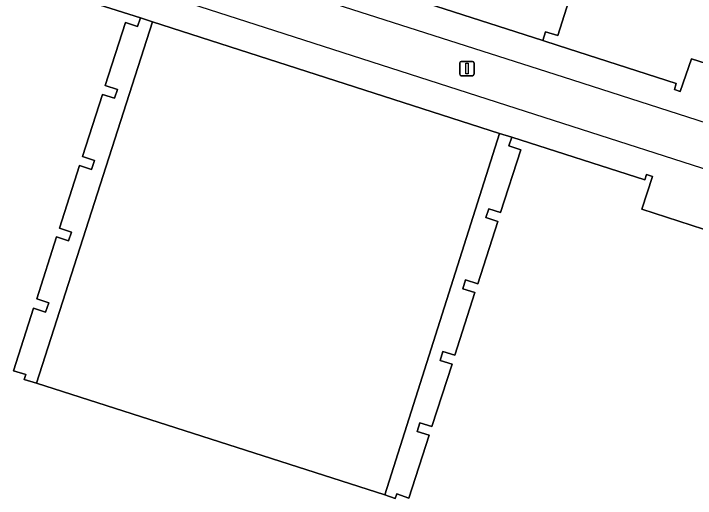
# Model space of a CAD drawing. Extents: x 160675 to 161153, y 383241 to 383714.
# Drawn here: x 160829.98 to 160877.73, y 383302.81 to 383336.78 of the extents above; entities that cross this region are included whole.
import ezdxf

# ---------------------------------------------------------------- set-up
doc = ezdxf.new("R2010")
doc.units = 0
for name, color, linetype in [('IMGEO_Erf', 7, 'Continuous'), ('IMGEO_Lichtmast', 7, 'Continuous'), ('IMGEO_Lijnafwatering', 7, 'Continuous'), ('IMGEO_Muur', 7, 'Continuous'), ('IMGEO_Pand', 7, 'Continuous'), ('IMGEO_Voetpad_open', 7, 'Continuous')]:
    doc.layers.add(name, color=color, linetype=linetype)

msp = doc.modelspace()

# ---------------------------------------------------------------- linework, layer by layer
at = {"layer": 'IMGEO_Erf'}
msp.add_lwpolyline([(160842.086, 383342.926), (160867.043, 383334.896), (160867.238, 383335.515), (160868.087, 383335.247), (160869.485, 383339.629)], dxfattribs=at)
for points in [[(160839.699, 383336.207), (160838.871, 383336.492), (160838.66, 383335.873), (160837.818, 383336.16), (160836.403, 383331.742), (160837.251, 383331.472), (160837.054, 383330.853), (160836.206, 383331.124), (160834.801, 383326.764), (160835.646, 383326.485), (160835.44, 383325.862), (160834.595, 383326.141), (160833.194, 383321.756), (160834.039, 383321.476), (160833.834, 383320.857), (160832.989, 383321.138), (160831.6, 383316.788), (160832.443, 383316.505), (160832.226, 383315.856), (160831.382, 383316.14), (160829.983, 383311.755), (160830.832, 383311.487), (160830.725, 383311.151), (160831.574, 383310.879)], [(160864.023, 383328.38), (160839.699, 383336.207), (160831.574, 383310.879), (160855.972, 383303.05)], [(160855.972, 383303.05), (160856.714, 383302.812), (160856.823, 383303.124), (160857.664, 383302.832), (160859.084, 383307.231), (160858.235, 383307.499), (160858.429, 383308.112), (160859.278, 383307.843), (160860.695, 383312.213), (160859.845, 383312.478), (160860.04, 383313.103), (160860.89, 383312.837), (160862.296, 383317.229), (160861.447, 383317.495), (160861.642, 383318.119), (160862.491, 383317.853), (160863.899, 383322.209), (160863.054, 383322.489), (160863.256, 383323.095), (160864.09, 383322.848), (160865.509, 383327.228), (160864.664, 383327.508), (160864.867, 383328.119), (160864.023, 383328.38)]]:
    msp.add_lwpolyline(points, close=True, dxfattribs=at)
at = {"layer": 'IMGEO_Lichtmast'}
for p, q in [((160861.237, 383332.531), (160861.237, 383333.331)), ((160861.237, 383333.331), (160861.237, 383332.531)), ((160861.337, 383333.431), (160862.127, 383333.431)), ((160862.127, 383333.431), (160861.337, 383333.431)), ((160862.227, 383333.331), (160862.227, 383332.531)), ((160862.227, 383332.531), (160862.227, 383333.331)), ((160862.127, 383332.431), (160861.337, 383332.431)), ((160861.337, 383332.431), (160862.127, 383332.431))]:
    msp.add_line(p, q, dxfattribs=at)
msp.add_lwpolyline([(160861.657, 383333.306), (160861.807, 383333.306), (160861.807, 383332.556), (160861.657, 383332.556), (160861.657, 383333.306)], dxfattribs=at)
for centre, start, end in [((160861.337, 383333.331), 90, 180), ((160861.337, 383333.331), 90, 180), ((160862.127, 383333.331), 0, 90), ((160862.127, 383333.331), 360, 90), ((160861.337, 383332.531), 180, 270), ((160861.337, 383332.531), 180, 270), ((160862.127, 383332.531), 270, 0), ((160862.127, 383332.531), 270, 0)]:
    msp.add_arc(centre, 0.1, start, end, dxfattribs=at)
at = {"layer": 'IMGEO_Lijnafwatering'}
for points in [[(160847.617, 383335.798), (160830.048, 383341.461)], [(160868.505, 383332.325), (160849.732, 383338.36)], [(160865.186, 383330.134), (160847.617, 383335.798)], [(160887.278, 383326.29), (160868.505, 383332.325)], [(160882.755, 383324.471), (160865.186, 383330.134)]]:
    msp.add_lwpolyline(points, dxfattribs=at)
at = {"layer": 'IMGEO_Muur'}
for points in [[(160838.871, 383336.492), (160839.699, 383336.207), (160831.574, 383310.879)], [(160864.867, 383328.119), (160864.023, 383328.38), (160855.972, 383303.05)]]:
    msp.add_lwpolyline(points, dxfattribs=at)
at = {"layer": 'IMGEO_Pand'}
for points in [[(160869.485, 383339.629), (160868.087, 383335.247), (160867.238, 383335.515), (160867.043, 383334.896), (160868.121, 383334.553), (160876.396, 383331.898), (160876.264, 383331.478), (160876.665, 383331.338), (160877.463, 383333.622), (160882.602, 383331.976), (160881.867, 383329.671), (160882.269, 383329.542), (160882.406, 383329.971), (160891.752, 383326.936), (160891.946, 383327.548), (160891.108, 383327.842), (160892.529, 383332.249), (160893.376, 383331.976), (160893.572, 383332.586), (160892.722, 383332.86), (160894.135, 383337.248)], [(160879.174, 383321.41), (160873.984, 383323.076), (160874.726, 383325.379), (160874.318, 383325.508), (160874.197, 383325.127), (160864.867, 383328.119), (160864.664, 383327.508), (160865.509, 383327.228), (160864.09, 383322.848), (160863.256, 383323.095), (160863.054, 383322.489), (160863.899, 383322.209), (160862.491, 383317.853), (160861.642, 383318.119), (160861.447, 383317.495), (160862.296, 383317.229), (160860.89, 383312.837), (160860.04, 383313.103), (160859.845, 383312.478), (160860.695, 383312.213), (160859.278, 383307.843), (160858.429, 383308.112), (160858.235, 383307.499), (160859.084, 383307.231), (160857.664, 383302.832), (160856.823, 383303.124), (160856.714, 383302.812), (160855.972, 383303.05), (160831.574, 383310.879), (160830.725, 383311.151), (160830.832, 383311.487), (160829.983, 383311.755), (160831.382, 383316.14), (160832.226, 383315.856), (160832.443, 383316.505), (160831.6, 383316.788), (160832.989, 383321.138), (160833.834, 383320.857), (160834.039, 383321.476), (160833.194, 383321.756), (160834.595, 383326.141), (160835.44, 383325.862), (160835.646, 383326.485), (160834.801, 383326.764), (160836.206, 383331.124), (160837.054, 383330.853), (160837.251, 383331.472), (160836.403, 383331.742), (160837.818, 383336.16), (160838.66, 383335.873), (160838.871, 383336.492), (160832.267, 383338.602)]]:
    msp.add_lwpolyline(points, dxfattribs=at)
at = {"layer": 'IMGEO_Voetpad_open'}
for points in [[(160882.602, 383331.976), (160877.463, 383333.622), (160876.665, 383331.338), (160876.264, 383331.478), (160876.396, 383331.898), (160868.121, 383334.553), (160867.043, 383334.896), (160842.086, 383342.926)], [(160832.267, 383338.602), (160838.871, 383336.492), (160839.699, 383336.207), (160864.023, 383328.38), (160864.867, 383328.119), (160874.197, 383325.127), (160874.318, 383325.508), (160874.726, 383325.379), (160873.984, 383323.076), (160879.174, 383321.41)]]:
    msp.add_lwpolyline(points, dxfattribs=at)

doc.saveas('drawing.dxf')
